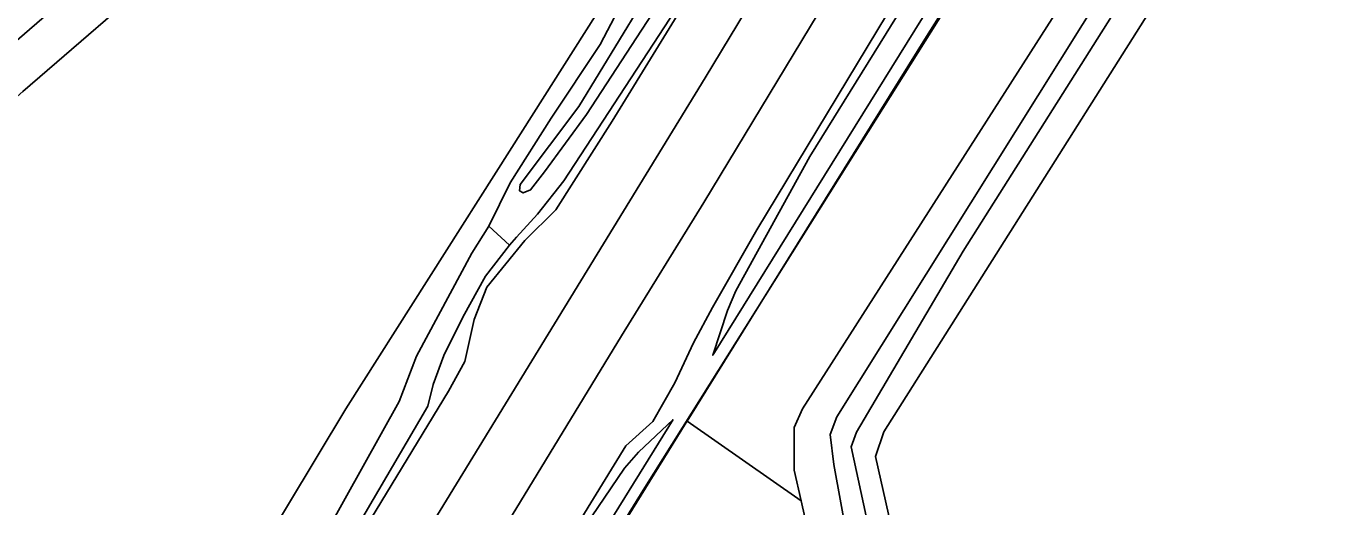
# Model space of a CAD drawing. Extents: x 136000 to 141000, y 400494 to 402006.
# Drawn here: x 138117.6 to 138197.7, y 401279.7 to 401308.9 of the extents above; entities that cross this region are included whole.
import ezdxf

# ---------------------------------------------------------------- set-up
doc = ezdxf.new("R2010")
doc.units = 0
for name, color, linetype in [('gg-afsc-draadraster', 7, 'Continuous'), ('gg-afsc-hekwerk', 7, 'Continuous'), ('gg-afsc-lijn draadraster', 7, 'Continuous'), ('gg-aspt-spoorlijn', 7, 'Continuous'), ('gg-knt-BGT kruinlijn', 7, 'Continuous'), ('gg-knt-bronhoudergrens', 7, 'Continuous'), ('gg-kntw-bovenkant insteek waterloop', 7, 'Continuous'), ('gg-kntw-waterlijn', 7, 'Continuous'), ('gt-grn-vlakafsluiter', 7, 'Continuous'), ('gx-grn-maaiveld', 7, 'Continuous')]:
    doc.layers.add(name, color=color, linetype=linetype)

msp = doc.modelspace()

# ---------------------------------------------------------------- linework, layer by layer
at = {"layer": 'gg-afsc-draadraster'}
msp.add_line((138157.746, 401284.871), (138164.684, 401280.02), dxfattribs=at)
at = {"layer": 'gg-afsc-hekwerk'}
msp.add_lwpolyline([(137990.284, 401009.877), (138003.225, 401031.296), (138034.564, 401082.47), (138046.956, 401103.115), (138064.96, 401132.349), (138073.341, 401146.023), (138082.288, 401160.475), (138104.33, 401196.048), (138112.714, 401209.556), (138114.023, 401211.598), (138121.729, 401224.314), (138123.09, 401228.344), (138124.628, 401231.635), (138128.594, 401238.071), (138137.762, 401252.568), (138142.962, 401261.071), (138155.19, 401280.825), (138167.516, 401300.497), (138191.257, 401338.279), (138193.984, 401341.478), (138195.541, 401346.355), (138205.874, 401364.053), (138215.794, 401381.44), (138219.454, 401387.752)], dxfattribs=at)
at = {"layer": 'gg-afsc-lijn draadraster'}
msp.add_line((138157.746, 401284.871), (138164.684, 401280.02), dxfattribs=at)
at = {"layer": 'gg-aspt-spoorlijn'}
for points in [[(137911.759, 400893.922), (138126.55, 401245.58), (138133.539, 401256.865), (138153.756, 401290.057), (138158.774, 401298.154), (138172.145, 401320.288), (138182.506, 401337.015), (138189.614, 401348.85), (138209.544, 401381.216), (138212.164, 401385.73), (138222.906, 401403.227), (138236.08, 401424.988), (138241.13, 401433.154), (138261.303, 401466.334), (138303.441, 401535.13), (138336.434, 401589.193), (138349.123, 401609.823), (138354.696, 401619.175), (138358.937, 401625.989), (138382.616, 401664.753), (138404.924, 401700.664)], [(137819.846, 400750.938), (138062.157, 401147.541), (138100.83, 401210.678), (138114.264, 401232.935), (138158.845, 401305.732), (138164.736, 401315.516), (138174.582, 401331.413), (138179.421, 401339.498), (138193.591, 401362.624), (138207.481, 401385.587), (138220.271, 401406.269), (138239.357, 401437.436), (138284.927, 401512.145), (138290.283, 401520.639), (138297.135, 401532.17), (138320.01, 401569.446), (138326.566, 401580.361), (138335.606, 401595.038), (138345.167, 401610.783), (138359.282, 401633.654), (138365.192, 401643.489), (138370.866, 401652.586), (138381.675, 401670.369), (138394.776, 401691.565)]]:
    msp.add_lwpolyline(points, dxfattribs=at)
at = {"layer": 'gg-knt-BGT kruinlijn'}
for p, q in [((138146.96, 401295.573), (138145.501, 401293.681)), ((138145.501, 401293.681), (138144.128, 401291.195)), ((138144.128, 401291.195), (138142.96, 401288.86)), ((138142.96, 401288.86), (138142.311, 401287.093)), ((138142.311, 401287.093), (138142, 401285.784)), ((138142, 401285.784), (138134, 401272.128)), ((138156.896, 401284.971), (138154.8, 401282.975)), ((138153.95, 401282.012), (138154.8, 401282.975)), ((138150.038, 401276.242), (138153.95, 401282.012))]:
    msp.add_line(p, q, dxfattribs=at)
at = {"layer": 'gg-knt-bronhoudergrens'}
msp.add_lwpolyline([(138063.758, 401161.754), (138063.842, 401165.397), (138080.928, 401191.987), (138097.014, 401218.46), (138107.503, 401236.516), (138121.037, 401259.03), (138137.014, 401285.609), (138147.09, 401301.493), (138154.702, 401313.492)], dxfattribs=at)
at = {"layer": 'gg-kntw-bovenkant insteek waterloop'}
msp.add_line((138203.154, 401337.138), (138174.296, 401291.486), dxfattribs=at)
for points in [[(138199.239, 401339.565), (138164.756, 401285.608), (138164.265, 401284.475), (138164.265, 401281.886), (138164.684, 401280.02)], [(138073.491, 401264.335), (138079.93, 401271.188), (138085.49, 401276.609), (138117.387, 401304.912), (138126.398, 401312.702), (138130.361, 401315.034), (138150.4, 401328.344)], [(138128.923, 401317.2), (138124.698, 401314.669), (138115.658, 401306.853), (138083.711, 401278.506), (138078.081, 401273.016), (138071.597, 401266.116)], [(138177.059, 401247.836), (138169.194, 401282.706), (138169.699, 401284.214), (138174.296, 401291.486)], [(138164.684, 401280.02), (138185.028, 401189.462), (138185.3, 401186.018), (138184.847, 401182.438), (138173.191, 401155.039)]]:
    msp.add_lwpolyline(points, dxfattribs=at)
at = {"layer": 'gg-kntw-waterlijn'}
msp.add_lwpolyline([(138200.588, 401338.729), (138187.204, 401317.676), (138166.85, 401285.136), (138166.441, 401284.046), (138166.666, 401282.226), (138168.96, 401269.677), (138177.343, 401232.384), (138185.462, 401194.816), (138187.202, 401186.764), (138185.483, 401181.461), (138174.505, 401155.264), (138176.159, 401154.979), (138182.512, 401170.302), (138188.719, 401186.177), (138187.698, 401191.647), (138181.883, 401217.835), (138167.727, 401283.3), (138168.044, 401284.186), (138174.536, 401295.199), (138193.922, 401325.91), (138201.613, 401338.093)], dxfattribs=at)
at = {"layer": 'gt-grn-vlakafsluiter'}
for points in [[(138218.808, 401386.469), (138215.794, 401381.44), (138205.874, 401364.053), (138195.541, 401346.355), (138193.984, 401341.478), (138191.257, 401338.279), (138172.289, 401308.259), (138157.746, 401284.871)], [(138157.746, 401284.871), (138157.693, 401284.785), (138137.762, 401252.568), (138124.57, 401231.577), (138123.09, 401228.344), (138121.729, 401224.314), (138095.864, 401182.443), (138095.042, 401181.108)]]:
    msp.add_lwpolyline(points, dxfattribs=at)
at = {"layer": 'gx-grn-maaiveld'}
msp.add_line((138146.96, 401295.573), (138145.696, 401296.719), dxfattribs=at)
for points in [[(138120.696, 401249.584), (138143.247, 401286.683), (138144.242, 401288.5), (138144.805, 401291.048), (138145.578, 401293.008), (138147.893, 401295.844), (138149.768, 401297.716), (138153.197, 401303.104), (138171.868, 401333.505), (138179.147, 401345.582), (138181.712, 401350.708), (138182.552, 401352.608), (138183.978, 401354.62), (138185.908, 401356.362), (138194.836, 401371.431), (138204.276, 401386.85), (138206.466, 401389.778), (138209.512, 401394.43)], [(138130.84, 401245.562), (138154.021, 401283.373), (138155.659, 401284.847), (138157.014, 401287.196), (138158.135, 401289.621), (138159.288, 401291.778), (138161.979, 401296.487), (138177.228, 401321.746), (138190.412, 401342.861), (138191.818, 401344.558), (138192.706, 401345.283), (138193.308, 401346.41), (138193.993, 401348.393), (138196.02, 401352.232), (138212.991, 401379.919), (138216.873, 401387.09), (138218.15, 401389.182)], [(138202.144, 401361.871), (138195.303, 401350.149), (138194.075, 401347.702), (138193.741, 401346.131), (138193.55, 401345.642), (138192.075, 401344.096), (138191.375, 401343.171), (138165.202, 401300.948), (138160.718, 401292.783), (138160.211, 401291.599), (138159.308, 401288.866), (138187.483, 401334.245), (138191.9, 401341.157), (138192.168, 401341.961)], [(138181.163, 401350.332), (138180.887, 401349.666), (138179.415, 401346.914), (138174.452, 401338.811), (138168.003, 401327.68), (138159.088, 401313.015), (138150.253, 401299.469), (138148.668, 401297.448), (138147.39, 401296.045), (138146.96, 401295.573)], [(138158.358, 401313.842), (138151.643, 401303.5), (138149.086, 401300.025), (138148.237, 401298.926), (138147.792, 401298.74), (138147.556, 401298.872), (138147.61, 401299.251), (138151.171, 401303.988), (138156.123, 401312.119)], [(138145.696, 401296.719), (138147.003, 401299.347), (138149.49, 401303.281), (138152.477, 401307.759), (138153.557, 401309.859), (138154.971, 401312.325)], [(138145.696, 401296.719), (138144.676, 401295.071), (138141.304, 401288.819), (138140.246, 401286.054), (138134.778, 401276.225), (138128.043, 401264.563), (138120.291, 401252.155), (138116.537, 401246.643), (138109.073, 401236.168), (138108.365, 401235.023), (138103.477, 401225.97), (138103.022, 401225.151)], [(138156.896, 401284.971), (138141.119, 401259.49), (138128.291, 401238.383), (138125.478, 401233.96), (138123.933, 401231.276), (138122.039, 401226.955), (138120.474, 401224.036), (138109.128, 401205.965), (138090.249, 401175.328), (138084.5, 401166.2)]]:
    msp.add_lwpolyline(points, dxfattribs=at)

doc.saveas('drawing.dxf')
